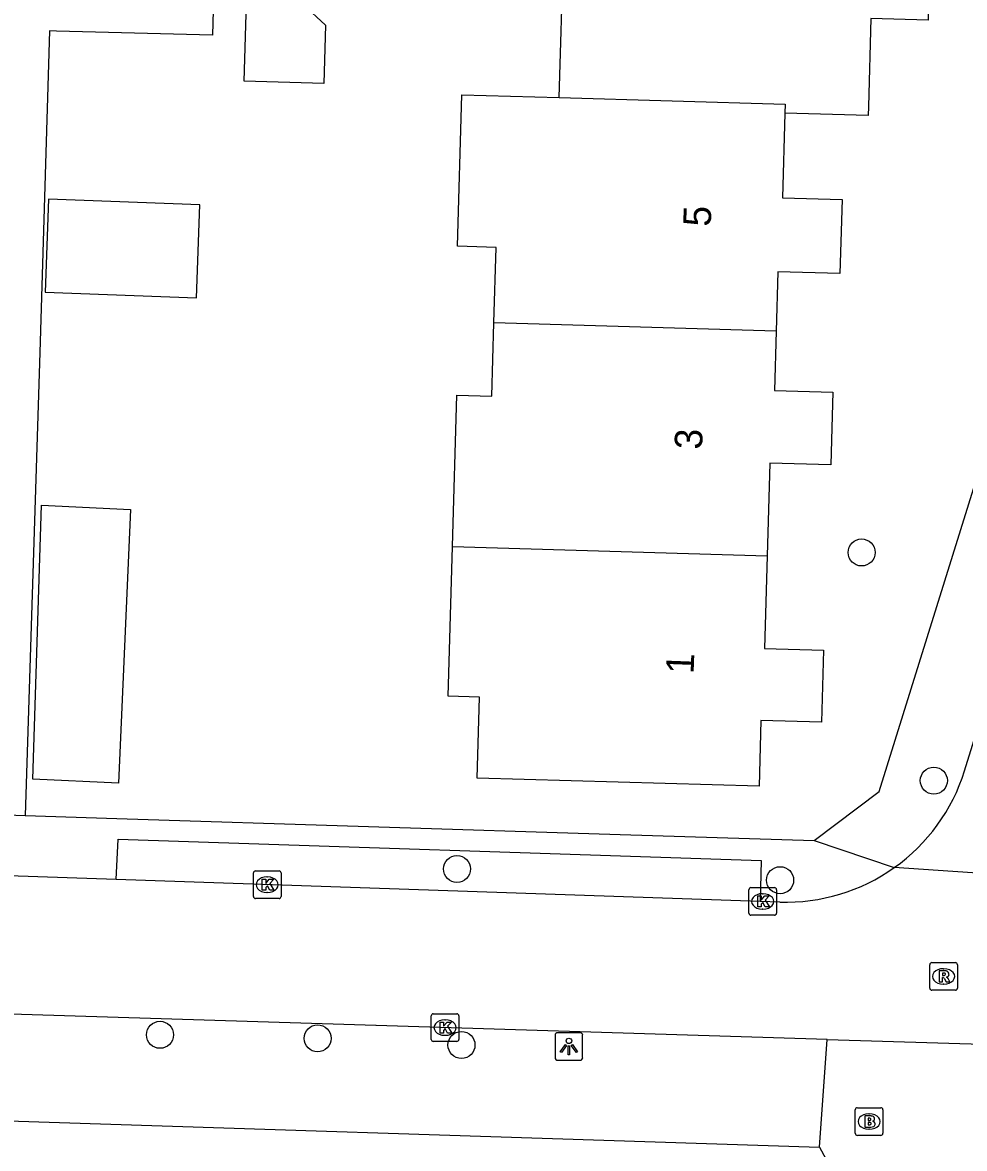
# Model space of a CAD drawing. Extents: x 158461 to 159795, y 387220 to 388672.
# Drawn here: x 159551.56 to 159585.66, y 387891.37 to 387932.13 of the extents above; entities that cross this region are included whole.
import ezdxf

# ---------------------------------------------------------------- set-up
doc = ezdxf.new("R2010")
doc.units = 0
for name, color, linetype in [('IMGEO_Boom', 7, 'Continuous'), ('IMGEO_Brandkraan', 7, 'Continuous'), ('IMGEO_Kolk', 7, 'Continuous'), ('IMGEO_Lichtpunt', 7, 'Continuous'), ('IMGEO_Muur', 7, 'Continuous'), ('IMGEO_Pand', 7, 'Continuous'), ('IMGEO_Pand_nummerreeks', 7, 'Continuous'), ('IMGEO_Rijbaan_lokaal_open', 7, 'Continuous'), ('IMGEO_Rioolput', 7, 'Continuous'), ('IMGEO_Voetpad_open', 7, 'Continuous')]:
    doc.layers.add(name, color=color, linetype=linetype)

msp = doc.modelspace()

# ---------------------------------------------------------------- linework, layer by layer
at = {"layer": 'IMGEO_Boom'}
for centre in [(159581.932, 387912.945), (159584.547, 387904.686), (159567.286, 387901.488), (159578.983, 387901.08), (159556.54, 387895.483), (159562.242, 387895.355), (159567.45, 387895.113)]:
    msp.add_circle(centre, 0.489, dxfattribs=at)
at = {"layer": 'IMGEO_Brandkraan'}
for p, q in [((159581.703, 387891.918), (159581.703, 387892.77)), ((159581.778, 387892.844), (159582.63, 387892.844)), ((159582.191, 387892.624), (159582.216, 387892.624)), ((159582.704, 387892.77), (159582.704, 387891.918)), ((159582.214, 387892.064), (159582.189, 387892.064)), ((159582.63, 387891.844), (159581.778, 387891.844))]:
    msp.add_line(p, q, dxfattribs=at)
for points in [[(159581.703, 387891.918), (159581.703, 387892.77)], [(159581.778, 387892.844), (159582.63, 387892.844)], [(159582.051, 387892.544), (159582.051, 387892.144), (159582.264, 387892.144)], [(159582.282, 387892.544), (159582.051, 387892.544)], [(159582.704, 387892.77), (159582.704, 387891.918)], [(159582.23, 387892.463), (159582.176, 387892.463), (159582.176, 387892.387)], [(159582.176, 387892.387), (159582.229, 387892.387)], [(159582.238, 387892.311), (159582.176, 387892.311), (159582.176, 387892.23)], [(159582.176, 387892.23), (159582.238, 387892.23)], [(159582.63, 387891.844), (159581.778, 387891.844)]]:
    msp.add_lwpolyline(points, dxfattribs=at)
for centre, radius, start, end in [((159581.78, 387892.768), 0.0765, 91.552, 178.448), ((159581.78, 387892.768), 0.0765, 91.552, 178.448), ((159582.286, 387892.399), 0.145, 59.4692, 91.5367), ((159582.311, 387892.446), 0.0922, 285.5137, 58.1501), ((159582.628, 387892.768), 0.0765, 1.552, 88.448), ((159582.628, 387892.768), 0.0765, 1.552, 88.448), ((159582.231, 387892.425), 0.0379, 267.8285, 90.9355), ((159582.239, 387892.27), 0.0404, 269.8759, 90.5077), ((159582.27, 387892.395), 0.251, 268.6676, 293.5347), ((159582.316, 387892.254), 0.105, 301.3115, 78.989), ((159581.78, 387891.92), 0.0765, 181.552, 268.448), ((159581.78, 387891.92), 0.0765, 181.552, 268.448), ((159582.628, 387891.92), 0.0765, 271.552, 358.448), ((159582.628, 387891.92), 0.0765, 271.552, 358.448)]:
    msp.add_arc(centre, radius, start, end, dxfattribs=at)
for centre, major_axis, ratio, start_param, end_param in [((159582.19, 387892.344), (-0.387, 0.002), 0.722429, 4.712389, 7.853982), ((159582.215, 387892.344), (-0.39, 0.002), 0.717154, 1.570796, 4.712389)]:
    msp.add_ellipse(centre, major_axis=major_axis, ratio=ratio, start_param=start_param, end_param=end_param, dxfattribs=at)
at = {"layer": 'IMGEO_Kolk'}
for p, q in [((159559.919, 387900.491), (159559.919, 387901.343)), ((159559.994, 387901.417), (159560.846, 387901.417)), ((159560.407, 387901.197), (159560.432, 387901.197)), ((159560.92, 387901.343), (159560.92, 387900.491)), ((159560.43, 387900.637), (159560.405, 387900.637)), ((159577.852, 387899.885), (159577.852, 387900.737)), ((159577.927, 387900.811), (159578.779, 387900.811)), ((159578.853, 387900.737), (159578.853, 387899.885)), ((159560.846, 387900.417), (159559.994, 387900.417)), ((159578.34, 387900.591), (159578.365, 387900.591)), ((159578.779, 387899.811), (159577.927, 387899.811)), ((159578.363, 387900.031), (159578.338, 387900.031)), ((159566.355, 387895.318), (159566.355, 387896.17)), ((159566.43, 387896.244), (159567.282, 387896.244)), ((159567.356, 387896.17), (159567.356, 387895.318)), ((159566.843, 387896.024), (159566.868, 387896.024)), ((159566.866, 387895.464), (159566.841, 387895.464)), ((159567.282, 387895.244), (159566.43, 387895.244))]:
    msp.add_line(p, q, dxfattribs=at)
for points in [[(159559.919, 387900.491), (159559.919, 387901.343)], [(159559.994, 387901.417), (159560.846, 387901.417)], [(159560.24, 387901.117), (159560.363, 387901.117), (159560.363, 387900.966), (159560.493, 387901.117), (159560.657, 387901.117), (159560.511, 387900.966), (159560.664, 387900.717), (159560.512, 387900.717), (159560.427, 387900.881), (159560.363, 387900.814), (159560.363, 387900.717), (159560.24, 387900.717), (159560.24, 387901.117)], [(159560.92, 387901.343), (159560.92, 387900.491)], [(159577.852, 387899.885), (159577.852, 387900.737)], [(159577.927, 387900.811), (159578.779, 387900.811)], [(159578.853, 387900.737), (159578.853, 387899.885)], [(159560.846, 387900.417), (159559.994, 387900.417)], [(159578.173, 387900.511), (159578.296, 387900.511), (159578.296, 387900.36), (159578.426, 387900.511), (159578.59, 387900.511), (159578.444, 387900.36), (159578.597, 387900.111), (159578.445, 387900.111), (159578.36, 387900.275), (159578.296, 387900.208), (159578.296, 387900.111), (159578.173, 387900.111), (159578.173, 387900.511)], [(159578.779, 387899.811), (159577.927, 387899.811)], [(159566.355, 387895.318), (159566.355, 387896.17)], [(159566.43, 387896.244), (159567.282, 387896.244)], [(159567.356, 387896.17), (159567.356, 387895.318)], [(159566.676, 387895.944), (159566.799, 387895.944), (159566.799, 387895.793), (159566.929, 387895.944), (159567.093, 387895.944), (159566.947, 387895.793), (159567.1, 387895.544), (159566.948, 387895.544), (159566.863, 387895.708), (159566.799, 387895.641), (159566.799, 387895.544), (159566.676, 387895.544), (159566.676, 387895.944)], [(159567.282, 387895.244), (159566.43, 387895.244)]]:
    msp.add_lwpolyline(points, dxfattribs=at)
for centre, start, end in [((159559.996, 387901.341), 91.552, 178.448), ((159559.996, 387901.341), 91.552, 178.448), ((159560.844, 387901.341), 1.552, 88.448), ((159560.844, 387901.341), 1.552, 88.448), ((159577.929, 387900.735), 91.552, 178.448), ((159577.929, 387900.735), 91.552, 178.448), ((159578.777, 387900.735), 1.552, 88.448), ((159578.777, 387900.735), 1.552, 88.448), ((159559.996, 387900.493), 181.552, 268.448), ((159559.996, 387900.493), 181.552, 268.448), ((159560.844, 387900.493), 271.552, 358.448), ((159560.844, 387900.493), 271.552, 358.448), ((159577.929, 387899.887), 181.552, 268.448), ((159577.929, 387899.887), 181.552, 268.448), ((159578.777, 387899.887), 271.552, 358.448), ((159578.777, 387899.887), 271.552, 358.448), ((159566.432, 387896.168), 91.552, 178.448), ((159566.432, 387896.168), 91.552, 178.448), ((159567.28, 387896.168), 1.552, 88.448), ((159567.28, 387896.168), 1.552, 88.448), ((159566.432, 387895.32), 181.552, 268.448), ((159566.432, 387895.32), 181.552, 268.448), ((159567.28, 387895.32), 271.552, 358.448), ((159567.28, 387895.32), 271.552, 358.448)]:
    msp.add_arc(centre, 0.0765, start, end, dxfattribs=at)
for centre, major_axis, ratio, start_param, end_param in [((159560.406, 387900.917), (-0.387, 0.002), 0.722429, 4.712389, 7.853982), ((159560.431, 387900.917), (-0.39, 0.002), 0.717154, 1.570796, 4.712389), ((159578.339, 387900.311), (-0.387, 0.002), 0.722429, 4.712389, 7.853982), ((159578.364, 387900.311), (-0.39, 0.002), 0.717154, 1.570796, 4.712389), ((159566.842, 387895.744), (-0.387, 0.002), 0.722429, 4.712389, 7.853982), ((159566.867, 387895.744), (-0.39, 0.002), 0.717154, 1.570796, 4.712389)]:
    msp.add_ellipse(centre, major_axis=major_axis, ratio=ratio, start_param=start_param, end_param=end_param, dxfattribs=at)
at = {"layer": 'IMGEO_Lichtpunt'}
for p, q in [((159570.84, 387895.465), (159570.84, 387894.658)), ((159570.84, 387895.465), (159570.84, 387894.658)), ((159571.742, 387895.56), (159570.934, 387895.56)), ((159571.742, 387895.56), (159570.934, 387895.56)), ((159571.836, 387894.658), (159571.836, 387895.465)), ((159571.836, 387894.658), (159571.836, 387895.465)), ((159570.934, 387894.564), (159571.742, 387894.564)), ((159570.934, 387894.564), (159571.742, 387894.564))]:
    msp.add_line(p, q, dxfattribs=at)
for points in [[(159571.214, 387895.129), (159571.253, 387895.101), (159571.065, 387894.839), (159571.027, 387894.866), (159571.214, 387895.129)], [(159571.316, 387895.081), (159571.363, 387895.081), (159571.363, 387894.759), (159571.316, 387894.759), (159571.316, 387895.081)], [(159571.426, 387895.101), (159571.464, 387895.128), (159571.651, 387894.866), (159571.612, 387894.838), (159571.426, 387895.101)]]:
    msp.add_lwpolyline(points, dxfattribs=at)
msp.add_circle((159571.339, 387895.263), 0.0994, dxfattribs=at)
for centre, start, end in [((159570.934, 387895.465), 90, 180), ((159570.934, 387895.465), 90, 180), ((159571.742, 387895.465), 0, 90), ((159571.742, 387895.465), 0, 90), ((159570.934, 387894.658), 180, 270), ((159570.934, 387894.658), 180, 270), ((159571.742, 387894.658), 270, 0), ((159571.742, 387894.658), 270, 360)]:
    msp.add_arc(centre, 0.0946, start, end, dxfattribs=at)
at = {"layer": 'IMGEO_Muur'}
msp.add_lwpolyline([(159554.976, 387903.319), (159573.188, 387902.738)], dxfattribs=at)
at = {"layer": 'IMGEO_Pand'}
for points in [[(159570.989, 387929.413), (159571.141, 387934.642), (159572.105, 387934.614), (159572.185, 387937.372)], [(159582.414, 387937.075), (159582.353, 387934.945), (159584.417, 387934.885), (159584.379, 387933.567), (159584.339, 387932.214), (159582.272, 387932.274), (159582.179, 387929.089), (159582.17, 387928.762), (159579.156, 387928.849)], [(159559.668, 387932.84), (159561.724, 387932.78), (159562.524, 387932.031), (159562.463, 387929.919), (159559.586, 387930.003), (159559.668, 387932.84)], [(159568.623, 387921.257), (159568.702, 387923.989), (159567.305, 387924.03), (159567.466, 387929.515), (159570.989, 387929.413)], [(159570.989, 387929.413), (159579.166, 387929.176), (159579.156, 387928.849)], [(159579.156, 387928.849), (159579.067, 387925.782), (159581.228, 387925.72), (159581.184, 387924.194), (159581.15, 387923.038), (159578.904, 387923.103), (159578.842, 387920.96)], [(159552.38, 387922.366), (159557.857, 387922.159), (159557.985, 387925.528), (159552.508, 387925.736), (159552.38, 387922.366)], [(159567.121, 387913.155), (159567.28, 387918.634), (159568.546, 387918.597), (159568.623, 387921.257)], [(159578.842, 387920.96), (159568.623, 387921.257)], [(159578.842, 387920.96), (159578.78, 387918.813), (159580.894, 387918.752), (159580.857, 387917.454), (159580.818, 387916.117), (159578.616, 387916.181), (159578.518, 387912.825)], [(159555.032, 387904.595), (159551.932, 387904.741), (159552.246, 387914.656), (159555.467, 387914.505), (159555.032, 387904.595)], [(159578.518, 387912.825), (159578.421, 387909.472), (159580.553, 387909.41), (159580.478, 387906.799), (159578.288, 387906.862), (159578.219, 387904.484), (159568.018, 387904.78), (159568.103, 387907.71), (159566.963, 387907.743), (159567.121, 387913.155)], [(159567.121, 387913.155), (159578.518, 387912.825)]]:
    msp.add_lwpolyline(points, dxfattribs=at)
at = {"layer": 'IMGEO_Rijbaan_lokaal_open'}
for points in [[(159585.656, 387905.035), (159588.155, 387913.054)], [(159592.499, 387900.904), (159583.115, 387901.535)], [(159554.95, 387901.104), (159547.491, 387901.356)], [(159578.259, 387900.315), (159554.95, 387901.104)], [(159578.973, 387900.291), (159578.259, 387900.315)], [(159580.692, 387895.319), (159548.016, 387896.323)], [(159580.692, 387895.319), (159594.308, 387894.9), (159595.67, 387894.925)]]:
    msp.add_lwpolyline(points, dxfattribs=at)
for centre, radius, start, end in [((159579.206, 387907.046), 6.756, 305.3529, 342.6878), ((159579.201, 387907.051), 6.764, 268.0723, 305.3617)]:
    msp.add_arc(centre, radius, start, end, dxfattribs=at)
at = {"layer": 'IMGEO_Rioolput'}
for p, q in [((159584.4, 387897.17), (159584.4, 387898.022)), ((159584.475, 387898.096), (159585.327, 387898.096)), ((159584.888, 387897.876), (159584.913, 387897.876)), ((159585.401, 387898.022), (159585.401, 387897.17)), ((159585.327, 387897.096), (159584.475, 387897.096)), ((159584.911, 387897.316), (159584.886, 387897.316))]:
    msp.add_line(p, q, dxfattribs=at)
for points in [[(159584.4, 387897.17), (159584.4, 387898.022)], [(159584.475, 387898.096), (159585.327, 387898.096)], [(159584.989, 387897.794), (159584.737, 387897.796), (159584.737, 387897.396)], [(159585.401, 387898.022), (159585.401, 387897.17)], [(159584.737, 387897.396), (159584.861, 387897.396), (159584.861, 387897.558), (159584.872, 387897.558)], [(159584.915, 387897.715), (159584.861, 387897.715), (159584.861, 387897.634)], [(159584.861, 387897.634), (159584.913, 387897.634)], [(159584.919, 387897.529), (159584.99, 387897.396), (159585.13, 387897.396), (159585.065, 387897.522)], [(159585.327, 387897.096), (159584.475, 387897.096)]]:
    msp.add_lwpolyline(points, dxfattribs=at)
for centre, radius, start, end in [((159584.477, 387898.02), 0.0765, 91.552, 178.448), ((159584.477, 387898.02), 0.0765, 91.552, 178.448), ((159584.988, 387897.684), 0.109, 350.3612, 89.416), ((159585.325, 387898.02), 0.0765, 1.552, 88.448), ((159585.325, 387898.02), 0.0765, 1.552, 88.448), ((159584.871, 387897.505), 0.0533, 26.0293, 88.6989), ((159584.897, 387897.823), 0.19, 274.7715, 282.9687), ((159584.921, 387897.619), 0.0964, 77.0061, 93.1865), ((159584.935, 387897.676), 0.0378, 276.6634, 79.6772), ((159584.986, 387897.684), 0.112, 277.5842, 350.9817), ((159584.97, 387897.469), 0.108, 29.5134, 73.7905), ((159584.477, 387897.172), 0.0765, 181.552, 268.448), ((159584.477, 387897.172), 0.0765, 181.552, 268.448), ((159585.325, 387897.172), 0.0765, 271.552, 358.448), ((159585.325, 387897.172), 0.0765, 271.552, 358.448)]:
    msp.add_arc(centre, radius, start, end, dxfattribs=at)
for centre, major_axis, ratio, start_param, end_param in [((159584.887, 387897.596), (-0.387, 0.002), 0.722429, 4.712389, 7.853982), ((159584.912, 387897.596), (-0.39, 0.002), 0.717154, 1.570796, 4.712389)]:
    msp.add_ellipse(centre, major_axis=major_axis, ratio=ratio, start_param=start_param, end_param=end_param, dxfattribs=at)
at = {"layer": 'IMGEO_Voetpad_open'}
for points in [[(159559.44, 387963.814), (159558.809, 387945.519), (159558.44, 387931.666), (159552.789, 387931.817), (159552.539, 387931.824), (159552.191, 387920.184), (159551.657, 387903.425)], [(159580.218, 387902.514), (159582.571, 387904.286), (159593.468, 387939.266)], [(159550.292, 387903.468), (159551.657, 387903.425)], [(159551.657, 387903.425), (159554.976, 387903.319), (159573.188, 387902.738), (159580.218, 387902.514)], [(159554.95, 387901.104), (159555.026, 387902.567), (159578.295, 387901.796), (159578.259, 387900.315)], [(159580.218, 387902.514), (159583.115, 387901.535)], [(159580.406, 387891.41), (159580.692, 387895.319)], [(159546.935, 387892.501), (159580.406, 387891.41)], [(159580.406, 387891.41), (159583.179, 387886.301)]]:
    msp.add_lwpolyline(points, dxfattribs=at)

# ---------------------------------------------------------------- texts
at = {"layer": 'IMGEO_Pand_nummerreeks'}
for s, rotation, p in [('5', 87.7198, (159576.47, 387924.729)), ('3', 87.8345, (159576.157, 387916.661)), ('1', 87.8345, (159575.85, 387908.537))]:
    msp.add_text(s, height=1, rotation=rotation, dxfattribs=at).set_placement(p)

doc.saveas('drawing.dxf')
